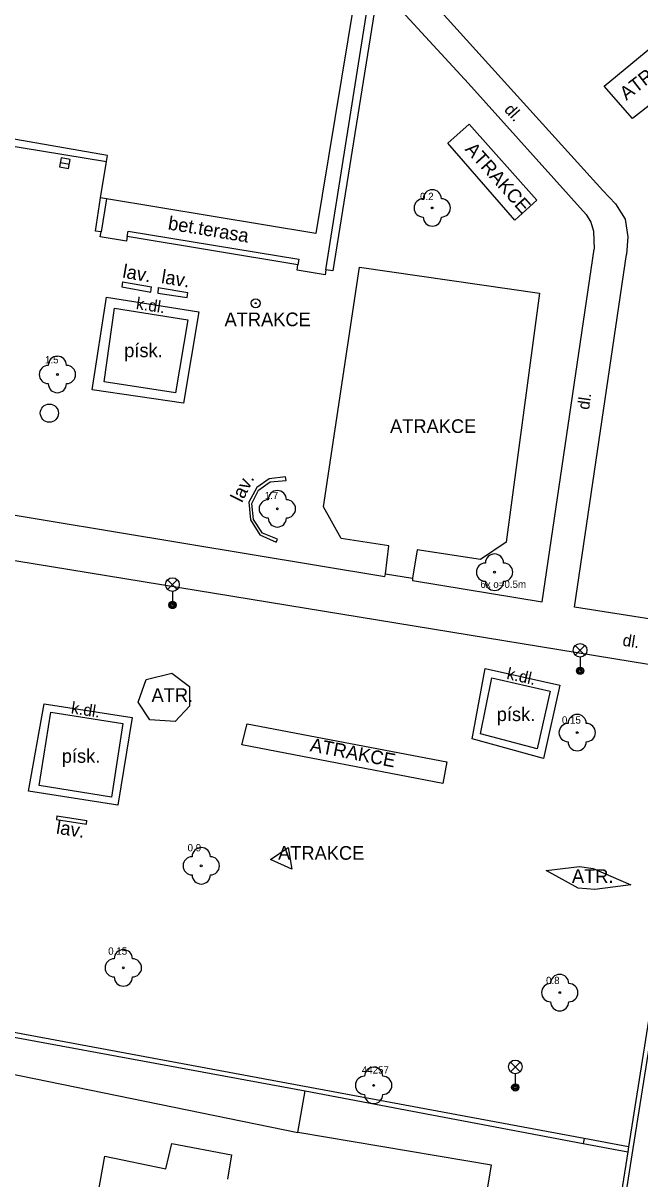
# Model space of a CAD drawing. Extents: x -596229 to -595156, y -1161237 to -1159376.
# Drawn here: x -595820.3 to -595786.4, y -1160183.7 to -1160120.3 of the extents above; entities that cross this region are included whole.
import ezdxf

# ---------------------------------------------------------------- set-up
doc = ezdxf.new("R2010")
doc.units = 0
for name, color, linetype in [('Level 22', 7, 'Continuous'), ('Level 25', 7, 'Continuous'), ('Level 27', 7, 'Continuous'), ('Level 33', 7, 'Continuous'), ('TM - budovy zdene_ betonove - VP', 7, 'Continuous'), ('TM - chodniky - VP', 7, 'Continuous'), ('TM - lavicka', 7, 'Continuous'), ('TM - letecke snimky - pomocna linie', 7, 'Continuous'), ('TM - plot drateny_ kovovy - VP', 7, 'Continuous'), ('TM - podezdivka plotu - VP', 7, 'Continuous'), ('TM - pomocna konstrukcni linie', 7, 'Continuous'), ('TM - popis objektu', 7, 'Continuous'), ('TM - popis povrchu', 7, 'Continuous'), ('TM - popis zelene', 7, 'Continuous'), ('TM - poznamka', 7, 'Continuous'), ('TM - predmet maleho rozsahu (zamereny obvodem)', 7, 'Continuous'), ('TM - rozhrani ploch obecne - VP', 7, 'Continuous')]:
    doc.layers.add(name, color=color, linetype=linetype)

msp = doc.modelspace()

# ---------------------------------------------------------------- linework, layer by layer
at = {"layer": 'Level 22'}
for centre in [(-595797.81, -1160130.41), (-595818.4, -1160139.55), (-595806.32, -1160146.92), (-595794.39, -1160150.4), (-595789.85, -1160159.2), (-595810.5, -1160166.51), (-595814.78, -1160172.11), (-595790.81, -1160173.47), (-595801.03, -1160178.56)]:
    msp.add_circle(centre, 0.05, dxfattribs=at)
for centre, start, end in [((-595797.81, -1160129.91), 0, 180), ((-595798.31, -1160130.41), 90, 270), ((-595797.31, -1160130.41), 270, 90), ((-595797.81, -1160130.91), 180, 0), ((-595818.4, -1160139.05), 0, 180), ((-595818.9, -1160139.55), 90, 270), ((-595817.9, -1160139.55), 270, 90), ((-595818.4, -1160140.05), 180, 0), ((-595806.32, -1160146.42), 0, 180), ((-595806.82, -1160146.92), 90, 270), ((-595805.82, -1160146.92), 270, 90), ((-595806.32, -1160147.42), 180, 0), ((-595794.39, -1160149.9), 0, 180), ((-595794.89, -1160150.4), 90, 270), ((-595793.89, -1160150.4), 270, 90), ((-595794.39, -1160150.9), 180, 0), ((-595789.85, -1160158.7), 0, 180), ((-595790.35, -1160159.2), 90, 270), ((-595789.35, -1160159.2), 270, 90), ((-595789.85, -1160159.7), 180, 0), ((-595810.5, -1160166.01), 0, 180), ((-595811, -1160166.51), 90, 270), ((-595810, -1160166.51), 270, 90), ((-595810.5, -1160167.01), 180, 0), ((-595815.28, -1160172.11), 90, 270), ((-595814.78, -1160171.61), 0, 180), ((-595814.28, -1160172.11), 270, 90), ((-595814.78, -1160172.61), 180, 0), ((-595790.81, -1160172.97), 0, 180), ((-595791.31, -1160173.47), 90, 270), ((-595790.31, -1160173.47), 270, 90), ((-595790.81, -1160173.97), 180, 0), ((-595801.03, -1160178.06), 0, 180), ((-595801.53, -1160178.56), 90, 270), ((-595800.53, -1160178.56), 270, 90), ((-595801.03, -1160179.06), 180, 0)]:
    msp.add_arc(centre, 0.5, start, end, dxfattribs=at)
at = {"layer": 'Level 25'}
for radius in [0.25, 0.0303]:
    msp.add_circle((-595807.51, -1160135.64), radius, dxfattribs=at)
at = {"layer": 'Level 27'}
msp.add_line((-595818.236, -1160127.917), (-595817.744, -1160128.003), dxfattribs=at)
msp.add_lwpolyline([(-595818.279, -1160128.164), (-595817.786, -1160128.249), (-595817.701, -1160127.756), (-595818.194, -1160127.671)], close=True, dxfattribs=at)
msp.add_circle((-595818.84, -1160141.67), 0.5, dxfattribs=at)
at = {"layer": 'Level 33'}
for p, q in [((-595812.345, -1160151.34), (-595811.815, -1160150.81)), ((-595812.345, -1160150.81), (-595811.815, -1160151.34)), ((-595812.08, -1160151.45), (-595812.08, -1160152.2)), ((-595789.955, -1160154.95), (-595789.425, -1160154.42)), ((-595789.955, -1160154.42), (-595789.425, -1160154.95)), ((-595789.69, -1160155.06), (-595789.69, -1160155.81)), ((-595793.515, -1160177.81), (-595792.985, -1160177.28)), ((-595793.515, -1160177.28), (-595792.985, -1160177.81)), ((-595793.25, -1160177.92), (-595793.25, -1160178.67))]:
    msp.add_line(p, q, dxfattribs=at)
for centre, radius in [((-595812.08, -1160151.075), 0.375), ((-595812.08, -1160152.2), 0.2), ((-595812.08, -1160152.2), 0.145), ((-595812.08, -1160152.2), 0.0876), ((-595789.69, -1160154.685), 0.375), ((-595789.69, -1160155.81), 0.2), ((-595789.69, -1160155.81), 0.145), ((-595789.69, -1160155.81), 0.0876), ((-595793.25, -1160177.545), 0.375), ((-595793.25, -1160178.67), 0.2), ((-595793.25, -1160178.67), 0.145), ((-595793.25, -1160178.67), 0.0876)]:
    msp.add_circle(centre, radius, dxfattribs=at)
at = {"layer": 'TM - budovy zdene_ betonove - VP'}
for points in [[(-595801.75, -1160116.96), (-595804.2, -1160131.81)], [(-595815.64, -1160127.53), (-595832.14, -1160124.67)], [(-595816.03, -1160129.85), (-595815.7, -1160127.87)], [(-595815.7, -1160127.87), (-595815.64, -1160127.53)], [(-595815.7, -1160129.91), (-595816.03, -1160129.85)], [(-595804.2, -1160131.81), (-595815.7, -1160129.91)], [(-595812.44, -1160183.14), (-595812.11, -1160181.74)], [(-595812.11, -1160181.74), (-595808.83, -1160182.37)], [(-595817.61, -1160192.53), (-595815.79, -1160182.44)], [(-595815.79, -1160182.44), (-595812.44, -1160183.14)], [(-595808.83, -1160182.37), (-595809.05, -1160183.71)]]:
    msp.add_lwpolyline(points, dxfattribs=at)
at = {"layer": 'TM - chodniky - VP'}
for points in [[(-595799.83, -1160117.03), (-595799.74, -1160116.96), (-595794.72, -1160122.52), (-595788.44, -1160129.45), (-595787.74, -1160130.19), (-595787.22, -1160131.03), (-595787.06, -1160132)], [(-595800.76, -1160118.2), (-595803.28, -1160133.86), (-595803.65, -1160133.8)], [(-595800.76, -1160118.2), (-595795.82, -1160123.59), (-595789.35, -1160130.77)], [(-595815.99, -1160131.73), (-595816.31, -1160131.68), (-595816.03, -1160129.85)], [(-595789.35, -1160130.77), (-595789.1, -1160131.2), (-595788.96, -1160131.69), (-595788.91, -1160132.68)], [(-595814.56, -1160131.97), (-595814.6, -1160132.24), (-595816.05, -1160132), (-595815.99, -1160131.73)], [(-595805.19, -1160133.54), (-595814.56, -1160131.97)], [(-595787.06, -1160132), (-595787.14, -1160132.97)], [(-595791.77, -1160152.03), (-595788.91, -1160132.68)], [(-595782.54, -1160153.48), (-595789.99, -1160152.31), (-595787.14, -1160132.97)], [(-595803.65, -1160133.8), (-595803.7, -1160134.08), (-595805.24, -1160133.83), (-595805.19, -1160133.54)], [(-595834.71, -1160143.36), (-595833.52, -1160143.56), (-595833.77, -1160145.11), (-595800.41, -1160150.63), (-595800.38, -1160150.48)], [(-595830.6, -1160148.14), (-595782.91, -1160155.94)], [(-595800.38, -1160150.48), (-595798.89, -1160150.73)], [(-595798.89, -1160150.73), (-595798.9, -1160150.85), (-595791.77, -1160152.03)]]:
    msp.add_lwpolyline(points, dxfattribs=at)
at = {"layer": 'TM - lavicka'}
for points in [[(-595814.83, -1160134.46), (-595813.23, -1160134.74)], [(-595812.87, -1160134.78), (-595811.23, -1160135.05)], [(-595806.31, -1160148.58), (-595807.13, -1160148.26), (-595807.63, -1160147.51), (-595807.73, -1160146.63), (-595807.36, -1160145.89), (-595806.72, -1160145.44), (-595805.84, -1160145.36)], [(-595818.43, -1160163.76), (-595816.79, -1160164.02)]]:
    msp.add_lwpolyline(points, dxfattribs=at)
at = {"layer": 'TM - letecke snimky - pomocna linie'}
for points in [[(-595847.04, -1160171.86), (-595839.33, -1160173.6), (-595835.7, -1160174.9), (-595805.2, -1160181.14)], [(-595805.2, -1160181.14), (-595804.8, -1160178.86)], [(-595799.65, -1160197.5), (-595797.26, -1160197.91), (-595795.67, -1160189.55), (-595792.34, -1160190.14), (-595791.7, -1160186.59), (-595795.09, -1160186.11), (-595794.56, -1160182.94), (-595805.2, -1160181.14)]]:
    msp.add_lwpolyline(points, dxfattribs=at)
at = {"layer": 'TM - plot drateny_ kovovy - VP'}
for points in [[(-595782.91, -1160155.94), (-595787.03, -1160181.93)], [(-595789.47, -1160181.47), (-595861.67, -1160168.07), (-595866.87, -1160166.49), (-595871.71, -1160164.59)], [(-595787.03, -1160181.93), (-595789.47, -1160181.47)], [(-595787.07, -1160182.2), (-595789.1, -1160195.02), (-595788.82, -1160195.07)], [(-595787.03, -1160181.93), (-595787.07, -1160182.2)]]:
    msp.add_lwpolyline(points, dxfattribs=at)
at = {"layer": 'TM - podezdivka plotu - VP'}
for points in [[(-595788.82, -1160195.07), (-595786.78, -1160182.03), (-595782.61, -1160155.81)], [(-595871.76, -1160164.9), (-595866.98, -1160166.78), (-595861.69, -1160168.38), (-595804.8, -1160178.86)], [(-595804.8, -1160178.86), (-595789.52, -1160181.74)], [(-595789.52, -1160181.74), (-595787.07, -1160182.2)]]:
    msp.add_lwpolyline(points, dxfattribs=at)
at = {"layer": 'TM - pomocna konstrukcni linie'}
for points in [[(-595814.83, -1160134.46), (-595814.86, -1160134.74), (-595813.27, -1160135.03), (-595813.23, -1160134.74)], [(-595812.87, -1160134.78), (-595812.88, -1160135.08), (-595811.28, -1160135.33), (-595811.23, -1160135.05)], [(-595805.84, -1160145.36), (-595805.88, -1160145.17), (-595806.77, -1160145.28), (-595807.45, -1160145.76), (-595807.88, -1160146.56), (-595807.79, -1160147.53), (-595807.28, -1160148.35), (-595806.38, -1160148.76), (-595806.31, -1160148.58)], [(-595818.43, -1160163.76), (-595818.45, -1160163.97), (-595816.81, -1160164.22), (-595816.79, -1160164.02)]]:
    msp.add_lwpolyline(points, dxfattribs=at)
at = {"layer": 'TM - predmet maleho rozsahu (zamereny obvodem)'}
for points in [[(-595785.01, -1160120.96), (-595783.41, -1160122.85), (-595786.82, -1160125.5), (-595788.36, -1160123.73), (-595785.01, -1160120.96)], [(-595792.06, -1160129.98), (-595793.28, -1160131.08), (-595796.95, -1160126.86), (-595795.78, -1160125.81), (-595792.06, -1160129.98)], [(-595800.38, -1160150.48), (-595800.2, -1160148.96), (-595802.82, -1160148.55), (-595803.78, -1160146.82), (-595801.8, -1160133.66), (-595791.92, -1160135.09), (-595793.75, -1160148.75), (-595795.16, -1160149.7), (-595798.64, -1160149.18), (-595798.89, -1160150.73)], [(-595813.52, -1160156.28), (-595812.12, -1160155.94), (-595811.15, -1160156.67), (-595811.14, -1160157.75), (-595811.94, -1160158.6), (-595813.32, -1160158.5), (-595813.97, -1160157.53), (-595813.52, -1160156.28)], [(-595797.01, -1160160.81), (-595797.23, -1160162), (-595808.27, -1160159.87), (-595807.98, -1160158.72), (-595797.01, -1160160.81)], [(-595805.73, -1160165.51), (-595805.52, -1160166.7), (-595806.7, -1160166.16), (-595805.73, -1160165.51)], [(-595789.79, -1160167.74), (-595791.55, -1160166.77), (-595789.72, -1160166.54), (-595788.97, -1160166.66), (-595786.9, -1160167.56), (-595788.89, -1160167.81), (-595789.79, -1160167.74)]]:
    msp.add_lwpolyline(points, dxfattribs=at)
at = {"layer": 'TM - rozhrani ploch obecne - VP'}
for points in [[(-595803.65, -1160133.8), (-595800.84, -1160116.02)], [(-595832.66, -1160129.65), (-595831.76, -1160125.16), (-595826.21, -1160126.15), (-595815.7, -1160127.87)], [(-595815.7, -1160129.91), (-595815.99, -1160131.73)], [(-595814.56, -1160131.97), (-595814.51, -1160131.68), (-595805.14, -1160133.22)], [(-595805.14, -1160133.22), (-595805.19, -1160133.54)], [(-595816.49, -1160140.39), (-595815.71, -1160135.31), (-595810.63, -1160136.11), (-595811.48, -1160141.12), (-595816.49, -1160140.39)], [(-595811.91, -1160140.55), (-595815.84, -1160139.95), (-595815.26, -1160135.91), (-595811.23, -1160136.56), (-595811.91, -1160140.55)], [(-595794.91, -1160155.68), (-595790.8, -1160156.6), (-595791.7, -1160160.63), (-595795.62, -1160159.55), (-595794.91, -1160155.68)], [(-595794.54, -1160156.2), (-595791.33, -1160156.92), (-595792.04, -1160160.09), (-595795.16, -1160159.26), (-595794.54, -1160156.2)], [(-595819.99, -1160162.42), (-595819.12, -1160157.62), (-595814.3, -1160158.37), (-595815.08, -1160163.19), (-595819.99, -1160162.42)], [(-595819.41, -1160162.11), (-595818.76, -1160158.08), (-595814.8, -1160158.71), (-595815.42, -1160162.74), (-595819.41, -1160162.11)], [(-595789.47, -1160181.47), (-595789.52, -1160181.74)]]:
    msp.add_lwpolyline(points, dxfattribs=at)

# ---------------------------------------------------------------- texts
at = {"layer": 'TM - popis objektu'}
for rotation, p in [(37.85171, (-595787.15, -1160124.54)), (311.73572, (-595796.05, -1160127.22)), (349.07983, (-595804.56, -1160160.22))]:
    msp.add_text('ATRAKCE', height=0.75, rotation=rotation, dxfattribs=at).set_placement(p)
for s, p in [('ATRAKCE', (-595809.22, -1160136.9)), ('ATRAKCE', (-595800.13, -1160142.76)), ('ATR.', (-595813.23, -1160157.52)), ('ATRAKCE', (-595806.28, -1160166.18)), ('ATR.', (-595790.14, -1160167.45))]:
    msp.add_text(s, height=0.75, dxfattribs=at).set_placement(p)
at = {"layer": 'TM - popis povrchu'}
for s, rotation, p in [('dl.', 312, (-595793.9, -1160125.05)), ('k.dl.', 351.05054, (-595814.11, -1160135.95)), ('dl.', 82, (-595789.2, -1160141.51)), ('dl.', 351, (-595787.39, -1160154.43)), ('k.dl.', 347.38266, (-595793.76, -1160156.25)), ('k.dl.', 351.15561, (-595817.68, -1160158.14))]:
    msp.add_text(s, height=0.65, rotation=rotation, dxfattribs=at).set_placement(p)
at = {"layer": 'TM - popis zelene'}
for s, p in [('0.2', (-595798.48, -1160129.98)), ('1.5', (-595819.08, -1160138.94)), ('1.7', (-595807.01, -1160146.39)), ('6x o=0.5m', (-595795.17, -1160151.26)), ('0.15', (-595790.69, -1160158.71)), ('0.9', (-595811.25, -1160165.72)), ('0.15', (-595815.61, -1160171.39)), ('0.8', (-595791.56, -1160173)), ('44257', (-595801.68, -1160177.91))]:
    msp.add_text(s, height=0.4, dxfattribs=at).set_placement(p)
at = {"layer": 'TM - poznamka'}
for s, rotation, p in [('bet.terasa', 350.66663, (-595812.36, -1160131.59)), ('lav.', 350.07375, (-595814.86, -1160134.23)), ('lav.', 350.65102, (-595812.73, -1160134.53)), ('lav.', 63.43495, (-595808.26, -1160146.62)), ('lav.', 350.9915, (-595818.5, -1160164.74))]:
    msp.add_text(s, height=0.75, rotation=rotation, dxfattribs=at).set_placement(p)
for p in [(-595814.73, -1160138.6), (-595794.27, -1160158.57), (-595818.16, -1160160.86)]:
    msp.add_text('písk.', height=0.75, dxfattribs=at).set_placement(p)

doc.saveas('drawing.dxf')
